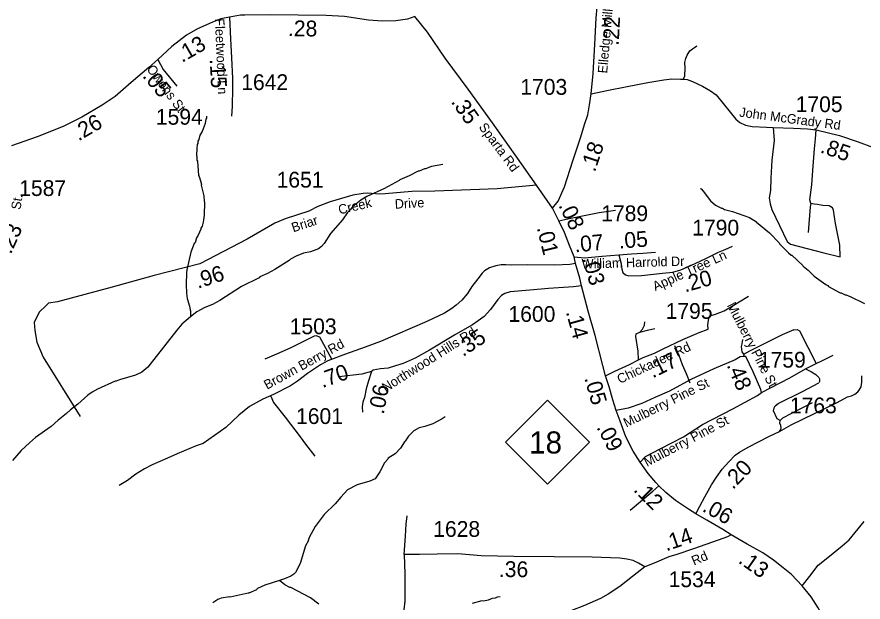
# Model space of a CAD drawing. Extents: x 1248089 to 1457196, y 820910 to 988753.
# Drawn here: x 1356089 to 1362794, y 903687 to 908326 of the extents above; entities that cross this region are included whole.
import ezdxf

# ---------------------------------------------------------------- set-up
doc = ezdxf.new("R2010")
doc.units = 0
for name, color, linetype in [('Exist Hydrographic Misc Water Feature', 7, 'Continuous'), ('Exist Road Non-System Type 51', 7, 'Continuous'), ('Exist Road Primary NC Attributed', 7, 'Continuous'), ('Exist Road Primary NC Label', 7, 'Continuous'), ('Exist Road Primary NC Shield CELL', 7, 'Continuous'), ('Exist Road Primary NC Shield Number Label', 7, 'Continuous'), ('Exist Road Secondary Type 51 Attributed', 7, 'Continuous'), ('Exist Road Secondary Type 51 Label', 7, 'Continuous'), ('Prop CMT Slope Fill', 7, 'Continuous'), ('Prop GRAU CAT1 Cell', 7, 'Continuous'), ('Prop Lane Lines', 7, 'Continuous')]:
    doc.layers.add(name, color=color, linetype=linetype)

msp = doc.modelspace()

# ---------------------------------------------------------------- linework, layer by layer
at = {"layer": 'Exist Hydrographic Misc Water Feature'}
for points in [[(1357590.8, 907538), (1357590.4, 907522), (1357586.3, 907514.1), (1357581.6, 907482.2), (1357556.1, 907418.8), (1357539.4, 907387.2), (1357530.7, 907355.4), (1357522.4, 907339.6), (1357522, 907323.6), (1357517.8, 907315.7), (1357513.2, 907283.8), (1357511.8, 907227.8), (1357515.7, 907219.7), (1357515, 907189.8), (1357518.9, 907183.6), (1357528.4, 907067.5), (1357533.4, 907061.3), (1357550.8, 906998.9), (1357548.7, 906992.7), (1357568.7, 906906.5), (1357571.9, 906866.4), (1357575.7, 906858.3), (1357573.4, 906754.4), (1357564.1, 906698.6), (1357555.4, 906666.8), (1357547.1, 906651), (1357546.9, 906643), (1357523.8, 906595.5), (1357511.4, 906573.8), (1357500.6, 906536.1), (1357494.4, 906529.9), (1357466.8, 906460.8), (1357435.8, 906321.5), (1357433.3, 906297.6), (1357429.2, 906203.7), (1357431.7, 906135.6), (1357438.7, 906093.5), (1357457.4, 906033.1), (1357460.8, 906005), (1357464.6, 905996.9), (1357463.6, 905948.5)], [(1359462.5, 907157.2), (1359374.1, 907141.3), (1359325.6, 907122.3), (1359317.6, 907122.5), (1359277.2, 907103.5), (1359269.2, 907103.7), (1359196.4, 907065.3), (1359123.8, 907035), (1359117.4, 907028.3), (1359002.2, 906965.8), (1358862.8, 906902.9), (1358814.1, 906874), (1358748.9, 906819.6), (1358730.4, 906796), (1358707.9, 906774.5), (1358668.6, 906717.3), (1358573.9, 906607.9), (1358522.4, 906528.7), (1358501.9, 906505.2), (1358479.6, 906487.7), (1358415, 906463.2), (1358358.7, 906452.4), (1358302.2, 906429.8), (1358255.7, 906404.9), (1358245.5, 906395), (1358132.4, 906322.5), (1358075.1, 906290.9), (1358014.5, 906264.3), (1358008.5, 906258.4), (1357868.8, 906187.6), (1357697.7, 906076.8), (1357637.6, 906044.9), (1357577.2, 906022.3), (1357514.4, 905987.8), (1357463.6, 905948.5)], [(1361502.4, 906964.6), (1361510.3, 906962.4), (1361527.9, 906944), (1361586.1, 906866.7), (1361623.4, 906833.8), (1361670.9, 906808.8), (1361678.9, 906808.6), (1361694.7, 906800.2), (1361758.4, 906782.8), (1361893.3, 906735.7), (1361948.6, 906702.4), (1361950.5, 906698.1), (1362052.6, 906614), (1362128.9, 906536.3), (1362132.7, 906528.2), (1362203, 906454.6), (1362224.7, 906436.1), (1362230.7, 906435.9), (1362316.8, 906354), (1362319.1, 906349), (1362360, 906317), (1362407.1, 906271.9), (1362497.6, 906205.8), (1362513.4, 906197.4), (1362521.3, 906189.3), (1362612.1, 906139.2), (1362620.1, 906139), (1362651.8, 906122.3), (1362659.8, 906122.2), (1362683.5, 906111.6), (1362687.6, 906113.5), (1362806.3, 906054.8)], [(1357463.6, 905948.5), (1357396.2, 905890.5), (1357355.2, 905843.4), (1357145.1, 905572.1), (1357126.7, 905550.6), (1357077.7, 905509.7), (1357027.3, 905486.8), (1356900.4, 905449.7), (1356876.2, 905438.3), (1356868.2, 905438.5), (1356726.8, 905375.7), (1356684.3, 905350.7), (1356651.7, 905327.4), (1356572.1, 905255.2), (1356513.1, 905210.6), (1356482.5, 905181.3), (1356415.3, 905128.8), (1356360.2, 905080.1), (1356236.2, 904993), (1356187.3, 904950.1), (1356121.9, 904887.6), (1356054.1, 904809.1)], [(1359482.1, 905156.8), (1359457.7, 905139.3), (1359384.9, 905101), (1359320.4, 905078.5), (1359276.1, 905069.4), (1359233.6, 905044.4), (1359190.6, 905001.4), (1359165.8, 904962), (1359159.6, 904958.1), (1359128.6, 904906.8), (1359085.1, 904863.2), (1359030.8, 904829), (1359028.6, 904821.1), (1359002, 904789.8), (1358964.3, 904718.6), (1358927.2, 904665.4), (1358884.7, 904644.4), (1358784.1, 904616.7), (1358709.1, 904576.4), (1358655.9, 904519.6), (1358611, 904465.8), (1358522.9, 904380.7), (1358452.7, 904286.3), (1358404.8, 904199.4), (1358396.2, 904175.5), (1358400.2, 904175.4), (1358375.3, 904132.1), (1358332.3, 903993), (1358296.7, 903921.9), (1358282.3, 903908.1), (1358258, 903892.8), (1358209.5, 903871.8), (1358168.2, 903859.4)], [(1358168.2, 903859.4), (1358054.4, 903821.4), (1357995.8, 903794.7), (1357989.7, 903790.8), (1357987.6, 903784.9), (1357927, 903758.2), (1357920.5, 903759.1), (1357778.3, 903725.6), (1357772.3, 903727.5), (1357706.1, 903719.3), (1357681.8, 903707.9), (1357641.2, 903680.8)], [(1358481.1, 903670.5), (1358414.8, 903720.4), (1358260, 903802.6), (1358252, 903802.8), (1358212.5, 903823.8), (1358168.2, 903859.4)], [(1359918.4, 903728.8), (1359894.4, 903725.3), (1359878.2, 903717.6), (1359854.2, 903714.3), (1359821.9, 903703), (1359789.8, 903695.7), (1359773.8, 903696.1), (1359697.3, 903675.8)]]:
    msp.add_lwpolyline(points, dxfattribs=at)
at = {"layer": 'Exist Road Non-System Type 51'}
for points in [[(1361371, 907832.7), (1361381.2, 907858.1), (1361385, 907919.3), (1361382.5, 907963.9), (1361388.8, 907997), (1361400.3, 908023.8), (1361421.9, 908058.2), (1361442.3, 908073.5), (1361457.6, 908083.7), (1361476.7, 908096.4)], [(1362081.9, 907450.5), (1362088.2, 907346.3), (1362071.7, 907190.9), (1362064, 907048.2), (1362060.2, 906948.8), (1362050, 906892.7), (1362057.7, 906843), (1362072.1, 906798.4), (1362193, 906546.8), (1362217.9, 906524.2), (1362484, 906455.5)], [(1362484, 906455.5), (1362612.8, 906423.2), (1362609, 906517.5), (1362575.9, 906688.2), (1362559.3, 906792.7), (1362551.7, 906813.1), (1362524.9, 906827.1), (1362475.3, 906829.7), (1362433.3, 906838.6), (1362407, 906842.4), (1362380.3, 906845.8), (1362371.3, 906874.7), (1362387.4, 906994), (1362395.1, 907107.4), (1362409, 907281.3), (1362416.6, 907359), (1362422, 907429.8)], [(1362380.3, 906845.8), (1362373.6, 906820.7), (1362358.5, 906618)], [(1360383.9, 906708.1), (1360478.6, 906731), (1360702.7, 906775.6), (1360832.6, 906794.8)], [(1361567, 905849.7), (1361563, 905885.7), (1361570.6, 905936.7), (1361579.5, 905955.8), (1361625.4, 905969.8), (1361694.1, 905995.3), (1361751.4, 906029.7), (1361885.1, 906111.2)], [(1361023.6, 905827.3), (1361046.5, 905850.3), (1361063.1, 905882.1), (1361064.3, 905907.6)], [(1361014.7, 905606.9), (1361010.8, 905675.7), (1360994.3, 905792.9), (1360995.6, 905813.3), (1361023.6, 905827.3), (1361086, 905842.6), (1361143.3, 905856.6)], [(1362245.3, 905844.7), (1362153.1, 905804.9), (1361914.4, 905685.6), (1361848.2, 905651.2), (1361845.8, 905635)], [(1362245.3, 905844.7), (1362272.5, 905848.9), (1362289.3, 905838.4), (1362421.2, 905578.4)], [(1358584, 905612), (1358489.7, 905788.1), (1358460.4, 905796.5), (1358443.6, 905794.4), (1358359.9, 905752.5), (1358263.5, 905704.2), (1358163, 905660.2), (1358052, 905614.1)], [(1361848.2, 905651.2), (1361836.7, 905670.4), (1361830.4, 905712.4), (1361834.7, 905733.6), (1361841, 905769.2)], [(1361423.1, 905423.8), (1361394.5, 905496.5), (1361363.9, 905567.1), (1361335.4, 905641.7), (1361314.3, 905688.2), (1361302.9, 905718.4)], [(1362336.9, 905537.1), (1362557.4, 905645.5)], [(1358898.9, 905515.5), (1358822.8, 905494.6), (1358640.5, 905471.5)], [(1361990.2, 905347.4), (1362214.7, 905465.8), (1362336.9, 905537.1)], [(1362336.9, 905537.1), (1362385.3, 905512.9), (1362419.7, 905492.5), (1362443.9, 905468.3), (1362447.7, 905455.6), (1362448.9, 905436.5), (1362442.9, 905424.2)], [(1362137.3, 905127.3), (1362113.1, 905140), (1362085.1, 905202.4), (1362088.9, 905226.7), (1362097.8, 905243.2), (1362122, 905262.3), (1362314.3, 905355.3), (1362442.9, 905424.2)], [(1362224.3, 905091), (1362589, 905269.6), (1362671.8, 905314.1), (1362701, 905323.1), (1362729.1, 905335.8), (1362752, 905353.6), (1362763.4, 905367.7), (1362778.7, 905394.4), (1362785.1, 905430.1), (1362783.8, 905481.1)], [(1358100.1, 905320.6), (1358123.2, 905270.3), (1358213.2, 905152.9), (1358332.6, 904997.7), (1358374.5, 904939), (1358449.9, 904844.7)], [(1362132.1, 905040.2), (1362142.4, 905055.9), (1362143.6, 905067.4), (1362141.1, 905087.8), (1362134.7, 905105.6), (1362137.3, 905127.3), (1362158.9, 905148.9), (1362230.2, 905185.9), (1362394.5, 905268.7)], [(1357281.8, 904828.3), (1357159.7, 904775.5), (1357098.9, 904744.1), (1357031.9, 904700), (1356964.9, 904651.8), (1356899.9, 904612)], [(1360949.6, 904415.4), (1361127.9, 904565.7), (1361176.3, 904609)], [(1359158.5, 904065), (1359167.2, 904208.8), (1359173, 904305.1), (1359180.7, 904370.6)], [(1359158.5, 904065), (1359163.4, 903911.8), (1359163.4, 903694), (1359155.8, 903625.2)]]:
    msp.add_lwpolyline(points, dxfattribs=at)
at = {"layer": 'Exist Road Primary NC Attributed'}
for points in [[(1360205.1, 906992.3), (1360036.4, 907231.6), (1359856.5, 907486.5), (1359665.2, 907754.3), (1359481.6, 908000), (1359342.8, 908205.2), (1359242.5, 908327.9)], [(1360332.7, 906809.6), (1360205.1, 906992.3)], [(1360503.5, 906423.8), (1360467.2, 906513.6), (1360428.8, 906616.2), (1360383.9, 906708.1), (1360332.7, 906809.6)], [(1360516.3, 906370.4), (1360503.5, 906423.8)], [(1360563.3, 906193), (1360548.3, 906255), (1360516.3, 906370.4)], [(1360753.1, 905480.8), (1360731.7, 905562), (1360669.8, 905801.4), (1360616.4, 905993.7), (1360563.3, 906193)], [(1360836.3, 905206), (1360810.7, 905289.3), (1360780.8, 905394), (1360753.1, 905480.8)], [(1361028.4, 904796.3), (1360972.9, 904883.9), (1360913.1, 904997.2), (1360868.3, 905121.1), (1360836.3, 905206)], [(1361470, 904386.8), (1361410.2, 904423.2), (1361307.7, 904491.6), (1361230.9, 904555.7), (1361176.3, 904609), (1361151.9, 904634.7), (1361092.1, 904707.4), (1361028.4, 904796.3)], [(1361747.4, 904220.5), (1361683.4, 904263.2), (1361555.2, 904335.9), (1361470, 904386.8)], [(1362310.4, 903815.7), (1362227.1, 903905.4), (1362160.9, 903958.8), (1362084.1, 904018.7), (1361998.7, 904078.5), (1361874.8, 904146.9), (1361747.4, 904220.5)], [(1362608.9, 903151.9), (1362602.5, 903190.4), (1362585.4, 903293), (1362559.8, 903384.9), (1362523.9, 903467.3), (1362487.6, 903554.9), (1362438.5, 903640.4), (1362383, 903728), (1362310.4, 903815.7)]]:
    msp.add_lwpolyline(points, dxfattribs=at)
at = {"layer": 'Exist Road Primary NC Shield CELL'}
msp.add_lwpolyline([(1359960.8, 904954.6), (1360293.8, 905287.6), (1360626.8, 904954.6), (1360293.8, 904621.6)], close=True, dxfattribs=at)
at = {"layer": 'Exist Road Secondary Type 51 Attributed'}
for points in [[(1360640.1, 907716.2), (1360654.2, 907877.2), (1360668, 908106.5), (1360679, 908317), (1360685.9, 908406.8), (1360692.8, 908481.4), (1360712.1, 908551.9), (1360743.8, 908637.5), (1360781, 908712.7), (1360818.3, 908776.3), (1360850, 908820.5)], [(1357772.9, 908322.8), (1357705.7, 908310.1), (1357632.5, 908281.7), (1357520.4, 908230.9), (1357432.3, 908180), (1357317.2, 908090.3), (1357204.9, 907988.1)], [(1359242.5, 908327.9), (1359183.2, 908307.9), (1359092, 908295.9), (1358984.5, 908293), (1358873.9, 908298.9), (1358685.7, 908330.3), (1358538.6, 908337.8), (1358096.3, 908343.7), (1357894.6, 908340.8), (1357859.5, 908340.8), (1357772.9, 908322.8)], [(1357772.9, 908322.8), (1357781.9, 908151.6), (1357787.8, 908002.1), (1357796.8, 907837.6), (1357796.8, 907759.9), (1357793.8, 907619.3), (1357787.8, 907538.6)], [(1357204.9, 907988.1), (1357135.2, 907926.2), (1356993, 907806), (1356866, 907694), (1356764.5, 907625.7), (1356603, 907531.7), (1356453.9, 907457.1), (1356249.6, 907374.2), (1356046.7, 907303.8)], [(1357204.9, 907988.1), (1357248.8, 907908.8), (1357356, 907778.2)], [(1360640.1, 907716.2), (1360777.1, 907745.9), (1360910.8, 907771.2), (1361088.3, 907805.9), (1361215.1, 907826.6), (1361279.7, 907835.9), (1361346.5, 907833.5), (1361371, 907832.7), (1361399.5, 907828.9), (1361443.3, 907815.1), (1361521.7, 907775.9), (1361584, 907741.2), (1361630.1, 907708.9), (1361685.4, 907639.7), (1361740.7, 907570.5), (1361786.8, 907515.1), (1361816.8, 907489.7), (1361862.9, 907469), (1361915.9, 907457.4), (1362028.9, 907452.8), (1362081.9, 907450.5), (1362242.1, 907443.7), (1362352.8, 907439), (1362422, 907429.8), (1362606.4, 907386), (1362756.2, 907335.2), (1362869.2, 907293.7)], [(1360332.7, 906809.6), (1360377.9, 906865.2), (1360427.5, 906978.4), (1360493.8, 907185.7), (1360557.3, 907376.3), (1360587.7, 907473.1), (1360612.5, 907550.4), (1360626.3, 907627.8), (1360640.1, 907716.2)], [(1360205.1, 906992.3), (1359893.5, 906963), (1359400, 906945.8), (1359218.4, 906941.5), (1359005.5, 906922.9), (1358959.7, 906920), (1358869.7, 906928.6), (1358831.2, 906925.9), (1358750.3, 906912.9), (1358571.8, 906861), (1358474.5, 906824.2), (1358403, 906785.5), (1358213.6, 906725.4), (1358131.2, 906691.2), (1357912, 906564.5), (1357537.1, 906369)], [(1360859.3, 906440.1), (1360877.2, 906367.9), (1360882.2, 906325.8), (1360890.6, 906299), (1360912.4, 906280.5), (1360937.6, 906273.7), (1361038.4, 906277.1), (1361204.6, 906293.9), (1361286.9, 906302.3), (1361349, 906320.8), (1361429.7, 906354.4), (1361548.9, 906409.9), (1361648, 906460.3), (1361701.7, 906482.2), (1361758.8, 906507.4)], [(1360503.5, 906423.8), (1360585.5, 906416.6), (1360726.6, 906430.1), (1360859.3, 906440.1)], [(1360859.3, 906440.1), (1360960, 906446.9), (1361049, 906453.6), (1361148.1, 906460.3)], [(1357537.1, 906369), (1357177.1, 906277.1), (1356843.6, 906184.4), (1356411.3, 906067)], [(1360516.3, 906370.4), (1360469.4, 906362.7), (1360351.9, 906357.6), (1360133.5, 906359.3), (1360009.3, 906357.6), (1359962.3, 906359.3), (1359927, 906359.3), (1359885, 906352.6), (1359833, 906335.8), (1359794.3, 906312.2), (1359774.2, 906293.8), (1359742.3, 906248.4), (1359693.6, 906187.9), (1359658.3, 906134.1), (1359615.2, 906080.8), (1359568.2, 906040.4), (1359536.3, 906015.2), (1359475.8, 905976.6), (1359336.5, 905911), (1358971, 905751.9), (1358848.4, 905708.2), (1358692.3, 905652.7), (1358552, 905599.3), (1358494.9, 905569.1), (1358390.8, 905500.1), (1358311.9, 905439.6), (1358256.5, 905401), (1358122.1, 905332.1), (1358038.7, 905295.6), (1357932.9, 905236.8), (1357847.2, 905169.5), (1357743.1, 905072.1), (1357565.7, 904945.2), (1357510.3, 904925), (1357359.2, 904862.8), (1357281.8, 904828.3)], [(1360563.3, 906193), (1360498.7, 906185.4), (1360302.2, 906172), (1360154.4, 906160.2), (1359998.3, 906146.8), (1359956.3, 906133.3), (1359929.4, 906116.5), (1359900.9, 906086.3), (1359840.4, 906007.3), (1359791.7, 905950.1), (1359744.7, 905916.5), (1359699.4, 905886.2), (1359565, 905808.9), (1359357.4, 905685.3), (1359244.8, 905621.4), (1359149.1, 905579.4), (1359088.7, 905559.2), (1359031.6, 905542.4), (1358969.4, 905535.7), (1358912.3, 905525.6), (1358898.9, 905515.5)], [(1356411.3, 906067), (1356338.6, 906056.2), (1356317.1, 906034.7), (1356265.2, 905986.4), (1356225.8, 905904), (1356229.4, 905839.6), (1356247.3, 905746.5), (1356297.4, 905628.3), (1356590.9, 905159.2)], [(1360753.1, 905480.8), (1360828, 905517.7), (1360943.3, 905571.5), (1361014.7, 905606.9), (1361050.8, 905625.4), (1361141.5, 905660.7), (1361210.6, 905694.6), (1361365.8, 905768.4), (1361496.4, 905825.3), (1361567, 905849.7)], [(1361924.2, 905513.5), (1361864.2, 905633.4), (1361845.8, 905635), (1361819.7, 905630.3), (1361780, 905608.6), (1361610, 905535.4), (1361428.7, 905450.8), (1361259.7, 905358.5), (1361144.5, 905309.3), (1361040, 905261.6), (1360932.4, 905224.7), (1360836.3, 905206)], [(1358898.9, 905515.5), (1358875.8, 905442.1), (1358857.3, 905376.6), (1358843.9, 905307.6), (1358830.5, 905272.4), (1358825.4, 905235.4), (1358827.1, 905191.7)], [(1361028.4, 904796.3), (1361069.2, 904840.7), (1361186, 904902.2), (1361370.4, 904997.6), (1361522.5, 905094.5), (1361761.3, 905218.2), (1361956.4, 905324.3), (1361990.2, 905347.4), (1361984.1, 905372), (1361924.2, 905513.5)], [(1361470, 904386.8), (1361499.4, 904447.7), (1361539.4, 904521.5), (1361591.6, 904615.3), (1361631.6, 904676.8), (1361676.2, 904739.9), (1361731.5, 904799.8), (1361780.6, 904850.6), (1361816, 904876.7), (1361883.6, 904915.2), (1362053.7, 905001.8), (1362132.1, 905040.2), (1362224.3, 905091)], [(1362310.4, 903815.7), (1362371.4, 903892.6), (1362439, 903980.3), (1362515.8, 904041.8), (1362628, 904134.1), (1362683.3, 904180.2), (1362731, 904238.6), (1362801.6, 904324.8)], [(1361747.4, 904220.5), (1361720.8, 904203.9), (1361645.5, 904177.8), (1361448.9, 904110.1), (1361318.3, 904065.5), (1361255.3, 904045.5), (1361138.5, 903996.3), (1361064.7, 903965.5)], [(1361064.7, 903965.5), (1361014.9, 903995.8), (1360971.9, 904017.3), (1360921.1, 904028.1), (1360867.4, 904035.8), (1360647.6, 904041.9), (1360346.5, 904046.5), (1360027.5, 904049.6), (1359766.3, 904054.2), (1359581.9, 904069.6), (1359419.7, 904066.5), (1359279.9, 904065), (1359158.5, 904065)], [(1361064.7, 903965.5), (1360965.6, 903890), (1360867.2, 903810.1), (1360773.5, 903748.6), (1360714.1, 903715.8), (1360586.8, 903660), (1360479.2, 903616.9), (1360374.7, 903576.9), (1360333.3, 903560), (1360308.7, 903547.7), (1360274.9, 903521.6), (1360207.5, 903468.7), (1360129.8, 903399), (1360103.1, 903368.7), (1360044.7, 903304.1), (1360009.3, 903270.3), (1359975.5, 903227.2), (1359920.2, 903148.8), (1359864.9, 903075)]]:
    msp.add_lwpolyline(points, dxfattribs=at)

# ---------------------------------------------------------------- texts
at = {"layer": 'Exist Road Primary NC Label'}
msp.add_text('Sparta Rd', height=75, rotation=306.60227, dxfattribs=at).set_placement((1359744.7, 907452.1))
at = {"layer": 'Exist Road Primary NC Shield Number Label'}
msp.add_text('18', height=175, dxfattribs=at).set_placement((1360148, 904864.9))
at = {"layer": 'Exist Road Secondary Type 51 Label'}
for s, rotation, p in [('Elledge Mill Rd', 85.05508, (1360765.7, 907875.9)), ('Fleetwood Ln', 272.47635, (1357657.1, 908312.9)), ('Owens St', 306.35689, (1357112.6, 907912.3)), ('John McGrady Rd', 352.43016, (1361810, 907536.2)), (' St.', 81.07009, (1356111.7, 906766)), ('Creek', 13.14336, (1358644.9, 906759.7)), ('Drive', 2.95679, (1359084.9, 906805.3)), ('Briar', 18.21635, (1358279.1, 906617.7)), ('William Harrold Dr', 1.58022, (1360565.4, 906330.7)), ('Apple Tree Ln', 24.50761, (1361147.3, 906151.1)), ('Mulberry Pine St', 297.31939, (1361713.2, 906039.4)), ('Northwood Hills Rd', 32.3537, (1359011, 905348.4)), ('Brown Berry Rd', 28.85044, (1358071.1, 905369.9)), ('Chickadee Rd', 25.34223, (1360866.6, 905415.6)), ('Mulberry Pine St', 26.43617, (1360918.3, 905069.6)), ('Mulberry Pine St', 27.87525, (1361081.6, 904758.1)), ('Rd', 23.41964, (1361454.2, 903976))]:
    msp.add_text(s, height=75, rotation=rotation, dxfattribs=at).set_placement(p)
at = {"layer": 'Prop CMT Slope Fill'}
for s, rotation, p in [('.35', 305.21514, (1359524, 907652.2)), ('.08', 296.01008, (1360377.8, 906832.3)), ('.01', 283.48502, (1360208, 906654.7)), ('.03', 285.51144, (1360569.3, 906411.1)), ('.14', 285.51129, (1360437.7, 905986.4)), ('.05', 285.93259, (1360584, 905462.5)), ('.09', 297.82723, (1360678.7, 905072.9)), ('.12', 314.97532, (1360968.8, 904571.5)), ('.06', 330.44014, (1361512.6, 904411.8)), ('.13', 324.98509, (1361798.4, 904003.3))]:
    msp.add_text(s, height=125, rotation=rotation, dxfattribs=at).set_placement(p)
at = {"layer": 'Prop GRAU CAT1 Cell'}
for s, rotation, p in [('.28', 359.22503, (1358235.9, 908174)), ('.22', 87.00853, (1360857, 908096.3)), ('.13', 29.9747, (1357397, 907960.2)), ('.15', 273.11946, (1357616.1, 907990.3)), ('.05', 309.39044, (1357078.2, 907855)), ('.26', 30.18635, (1356576.6, 907338.5)), ('.18', 71.57992, (1360668.9, 907090.6)), ('.85', 341.28608, (1362447.4, 907252.7)), ('.23', 66.0568, (1356040.9, 906439.1)), ('.05', 4.31984, (1360860.6, 906488.7)), ('.07', 5.44511, (1360511.5, 906459)), ('.96', 18.21635, (1357522.3, 906169.9)), ('.20', 15.83933, (1361383.4, 906141.1)), ('.35', 33.71231, (1359623.7, 905628.2)), ('.17', 26.07307, (1361126.4, 905459.4)), ('.70', 19.61972, (1358509.6, 905383.1)), ('.48', 292.9551, (1361711, 905565.6)), ('.06', 78.96863, (1358994.7, 905170.8)), ('.20', 45.90623, (1361762.4, 904574.3)), ('.14', 18.8535, (1361234.6, 904089)), ('.36', 359.44424, (1359907.4, 903886.5))]:
    msp.add_text(s, height=125, rotation=rotation, dxfattribs=at).set_placement(p)
at = {"layer": 'Prop Lane Lines'}
for s, p in [('1642', (1357866.2, 907746.1)), ('1703', (1360077.6, 907708.7)), ('1705', (1362259.8, 907571.1)), ('1594', (1357189.5, 907471.3)), ('1651', (1358146.6, 906972.9)), ('1587', (1356106.7, 906906.4)), ('1789', (1360718.8, 906706.3)), ('1790', (1361440, 906593.1)), ('1600', (1359983.9, 905908.5)), ('1795', (1361229.2, 905932.3)), ('1503', (1358250.2, 905810.6)), ('1759', (1361968.3, 905545.7)), ('1763', (1362213.8, 905183.7)), ('1601', (1358300.5, 905098.9)), ('1628', (1359387.6, 904204.2)), ('1534', (1361253, 903805.6))]:
    msp.add_text(s, height=125, dxfattribs=at).set_placement(p)

doc.saveas('drawing.dxf')
